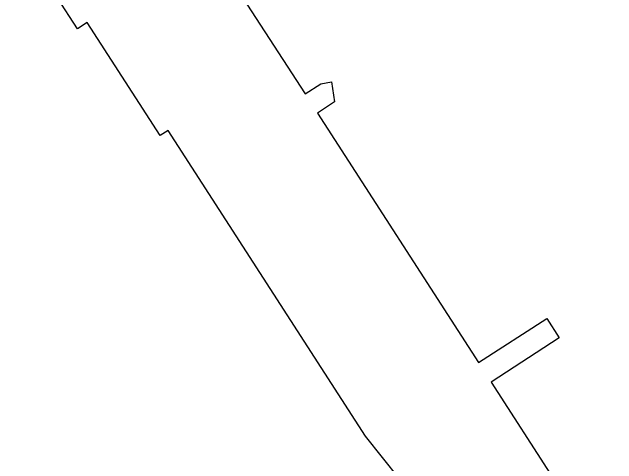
# Model space of a CAD drawing. Extents: x 2071991 to 2268989, y 436479 to 469629.
# Drawn here: x 2147753 to 2149033, y 441465 to 442421 of the extents above; entities that cross this region are included whole.
import ezdxf

# ---------------------------------------------------------------- set-up
doc = ezdxf.new("R2010")
doc.units = 0
doc.layers.add('approx_PSA', color=7, linetype='Continuous')

msp = doc.modelspace()

# ---------------------------------------------------------------- linework, layer by layer
at = {"layer": 'approx_PSA'}
for p, q in [((2147890.9, 442385.8), (2147752.8, 442599.6)), ((2148181.6, 442543.9), (2148372.9, 442247.9)), ((2147911.9, 442399.4), (2147890.9, 442385.8)), ((2148066.5, 442160), (2147911.9, 442399.4)), ((2148372.9, 442247.9), (2148406.6, 442269.7)), ((2148406.6, 442269.7), (2148429.2, 442273.5)), ((2148429.2, 442273.5), (2148435.2, 442231)), ((2148435.2, 442231), (2148398.9, 442207.6)), ((2148398.9, 442207.6), (2148740, 441679.6)), ((2148083.3, 442170.9), (2148066.5, 442160)), ((2148501.2, 441524.1), (2148083.3, 442170.9)), ((2148740, 441679.6), (2148884.5, 441772.9)), ((2148884.5, 441772.9), (2148911.1, 441731.8)), ((2148911.1, 441731.8), (2148766.6, 441638.4)), ((2148766.6, 441638.4), (2149033, 441226)), ((2148595.2, 441406.3), (2148501.2, 441524.1))]:
    msp.add_line(p, q, dxfattribs=at)

doc.saveas('drawing.dxf')
